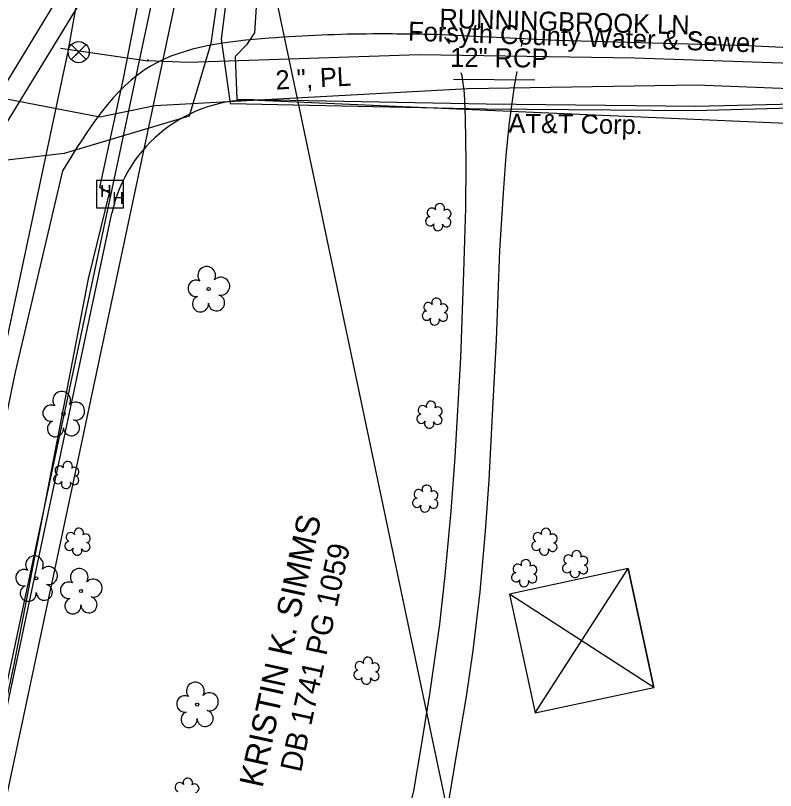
# Model space of a CAD drawing. Extents: x 1614427 to 1617186, y 896524 to 905462.
# Drawn here: x 1616627.8 to 1616787.5, y 901485.5 to 901648.4 of the extents above; entities that cross this region are included whole.
import ezdxf

# ---------------------------------------------------------------- set-up
doc = ezdxf.new("R2010")
doc.units = 0
for name, color, linetype in [('Exist Property Deed Book Text', 7, 'Continuous'), ('Exist Property Owner Text', 7, 'Continuous'), ('Exist Right of Way Line', 7, 'Continuous'), ('Exist Roads EOP', 7, 'Continuous'), ('Exist Roads EOP Text', 7, 'Continuous'), ('Exist Roads Soil', 7, 'Continuous'), ('Exist Structure Minor Pipes RCP 12 Inch', 7, 'Continuous'), ('Exist Structure Minor Pipes RCP 12 Inch Text', 7, 'Continuous'), ('Exist Utilities Gas UG Line SUE LOS B', 7, 'Continuous'), ('Exist Utilities Gas UG Line SUE LOS B Text', 7, 'Continuous'), ('Exist Utilities Power Tower CELL', 7, 'Continuous'), ('Exist Utilities Power UG Cable SUE LOS D', 7, 'Continuous'), ('Exist Utilities Telephone Hand Hole CELL', 7, 'Continuous'), ('Exist Utilities Telephone UG Cable SUE LOS B', 7, 'Continuous'), ('Exist Utilities Telephone UG FO SUE LOS B', 7, 'Continuous'), ('Exist Utilities Telephone UG FO SUE LOS B Text', 7, 'Continuous'), ('Exist Utilities Telephone UG FO SUE LOS D', 7, 'Continuous'), ('Exist Utilities TV UG FO Cable SUE LOS D', 7, 'Continuous'), ('Exist Utilities Water UG Line SUE LOS B', 7, 'Continuous'), ('Exist Utilities Water UG Line SUE LOS B Text', 7, 'Continuous'), ('Exist Utilities Water Valve CELL', 7, 'Continuous'), ('Exist Vegetation Shrub CELL', 7, 'Continuous'), ('Exist Vegetation Tree CELL', 7, 'Continuous')]:
    doc.layers.add(name, color=color, linetype=linetype)

# ---------------------------------------------------------------- blocks, each defined once
blk = doc.blocks.new('EXIST UTILITIES WATER VALVE')
at = {"layer": 'Exist Utilities Water Valve CELL'}
blk.add_lwpolyline([(0.0315, 0.0315), (-0.0315, -0.0315), (0, 0), (0.0315, -0.0315), (-0.0315, 0.0315)], dxfattribs=at)
blk.add_circle((0, 0), 0.0445, dxfattribs=at)

msp = doc.modelspace()

# ---------------------------------------------------------------- linework, layer by layer
at = {"layer": 'Exist Right of Way Line'}
for p, q in [((1615887.44, 905426.15), (1616864.55, 900788.06)), ((1616678.68, 901630.64), (1616813.58, 901624.75)), ((1616604.2, 901400.42), (1616648.03, 901606.89))]:
    msp.add_line(p, q, dxfattribs=at)
msp.add_arc((1616677.38, 901600.66), 30, 87.5, 168.0167, dxfattribs=at)
at = {"layer": 'Exist Roads EOP'}
for points in [[(1616813.66, 901640.53), (1616781.75, 901642.07), (1616741.62, 901643.17), (1616716.06, 901644.41)], [(1616637.67, 901615.79), (1616627.7, 901573.43), (1616618.84, 901530.91), (1616609.97, 901489.21), (1616601.04, 901446.38), (1616592.15, 901403.91), (1616582.89, 901361.63), (1616574.25, 901322.14)]]:
    msp.add_lwpolyline(points, dxfattribs=at)
msp.add_spline([(1616716.06, 901644.41), (1616702.91, 901644.54), (1616681.09, 901643.64), (1616656.29, 901637.83), (1616637.67, 901615.79)], degree=3, dxfattribs=at)
at = {"layer": 'Exist Roads Soil'}
for points in [[(1616719.04, 901642.47), (1616717.99, 901643.85)], [(1616734.13, 901641.92), (1616734.38, 901643.24)], [(1616702.62, 901456.42), (1616705.31, 901463.62), (1616707.2, 901468.9), (1616708.89, 901474.55), (1616711.5, 901485.4), (1616713.04, 901494.49), (1616714.89, 901505.7), (1616716.95, 901520.45), (1616718.08, 901530.69), (1616719.36, 901544.21), (1616720.18, 901555.58), (1616721.37, 901576.44), (1616722.03, 901594.45), (1616722.42, 901607.88), (1616722.48, 901617.48), (1616722.38, 901626.88), (1616722.13, 901632.07), (1616721.64, 901635.75), (1616721.48, 901636.4)], [(1616718.7, 901482.38), (1616720.63, 901493.67), (1616722.59, 901505.25), (1616723.98, 901514.9), (1616725.43, 901527.2), (1616726.54, 901539.96), (1616727.35, 901550.69), (1616728.06, 901564.42), (1616728.87, 901580.19), (1616729.6, 901598.99), (1616730.36, 901611.12), (1616730.93, 901619), (1616731.62, 901625.95), (1616732.76, 901634.02), (1616733.19, 901636.68)]]:
    msp.add_lwpolyline(points, dxfattribs=at)
at = {"layer": 'Exist Structure Minor Pipes RCP 12 Inch'}
msp.add_line((1616719.84, 901635.02), (1616736.93, 901634.88), dxfattribs=at)
msp.add_line((1616719.84, 901635.02), (1616736.93, 901634.88), dxfattribs=at)
at = {"layer": 'Exist Utilities Gas UG Line SUE LOS B'}
msp.add_lwpolyline([(1616917.65, 901571.58), (1616880.41, 901608.23), (1616849.92, 901623.71), (1616822.5, 901631.75), (1616770.94, 901633.74), (1616722.82, 901632.98), (1616657.05, 901629.46), (1616645.52, 901627.05), (1616601.03, 901635.6)], dxfattribs=at)
at = {"layer": 'Exist Utilities Power Tower CELL'}
msp.add_lwpolyline([(1616736.99, 901501.76), (1616761.97, 901507.15), (1616756.58, 901532.12), (1616731.61, 901526.74), (1616736.99, 901501.76), (1616756.58, 901532.12), (1616761.97, 901507.15), (1616731.61, 901526.74)], dxfattribs=at)
at = {"layer": 'Exist Utilities Power UG Cable SUE LOS D'}
msp.add_lwpolyline([(1616472.94, 900803.7), (1616497.54, 900917.27), (1616543.86, 901131.07), (1616567.27, 901236.77), (1616608.79, 901427.38), (1616667.35, 901702.61)], dxfattribs=at)
at = {"layer": 'Exist Utilities Telephone Hand Hole CELL'}
for p, q in [((1616644.77, 901613.73), (1616644.77, 901608.01)), ((1616650.49, 901613.73), (1616644.77, 901613.73)), ((1616650.49, 901608.01), (1616650.49, 901613.73)), ((1616647.63, 901610.87), (1616647.63, 901610.87)), ((1616644.77, 901608.01), (1616650.49, 901608.01))]:
    msp.add_line(p, q, dxfattribs=at)
at = {"layer": 'Exist Utilities Telephone UG Cable SUE LOS B'}
for points in [[(1616676.95, 901705.21), (1616672.98, 901671.34), (1616668.82, 901642.52), (1616664.25, 901627.28), (1616637.98, 901619.42), (1616598.88, 901614.85), (1616589.68, 901612.48), (1616586.51, 901613.01)], [(1616676.93, 901705.05), (1616674.39, 901670.36), (1616671.01, 901643.46), (1616672.88, 901629.91), (1616726.5, 901628.82), (1616770.4, 901628.43), (1616813.96, 901629.65), (1616839.11, 901621.37), (1616847.48, 901620.05), (1616852.88, 901608.5)]]:
    msp.add_lwpolyline(points, dxfattribs=at)
at = {"layer": 'Exist Utilities Telephone UG FO SUE LOS B'}
for points in [[(1616583, 901316.53), (1616602.93, 901389.19), (1616611.41, 901436.2), (1616627.53, 901512.28), (1616643.11, 901593.04), (1616647.49, 901611.03), (1616645.52, 901612.27), (1616650.47, 901635.14), (1616653.42, 901650.24), (1616659.31, 901688.22), (1616659.33, 901688.62), (1616660.8, 901715.96), (1616675.12, 901794.59), (1616685.37, 901862.2), (1616699.64, 901980.75), (1616706.3, 902030.47), (1616708.52, 902097.65)], [(1616675.41, 901706.02), (1616680.63, 901705.21), (1616680.71, 901687.64), (1616677.98, 901644.75), (1616676.29, 901642.23), (1616673.94, 901639.81), (1616674.3, 901630.83), (1616726.7, 901629.83), (1616770.68, 901629.35), (1616815.28, 901630.43), (1616833.97, 901626.15), (1616849.22, 901610.14)]]:
    msp.add_lwpolyline(points, dxfattribs=at)
at = {"layer": 'Exist Utilities Telephone UG FO SUE LOS D'}
msp.add_lwpolyline([(1616540.12, 901401.87), (1616570.93, 901543.95), (1616667.35, 901702.61)], dxfattribs=at)
at = {"layer": 'Exist Utilities TV UG FO Cable SUE LOS D'}
for points in [[(1616152.19, 899610.51), (1616181.4, 899742.23), (1616224.51, 899936.62), (1616270.68, 900144.79), (1616313.06, 900339.79), (1616354.51, 900530.51), (1616387.28, 900682.32), (1616420.05, 900834.14), (1616462.24, 901026.32), (1616489.27, 901166.41), (1616544.61, 901400.99), (1616575.34, 901543.24), (1616671.95, 901701.27)], [(1616548.57, 901130.04), (1616571.98, 901235.63), (1616613.55, 901426.26), (1616671.95, 901701.27)]]:
    msp.add_lwpolyline(points, dxfattribs=at)
at = {"layer": 'Exist Utilities Water UG Line SUE LOS B'}
msp.add_line((1616655.56, 901638.84), (1616637.23, 901641.45), dxfattribs=at)
for points in [[(1616569.55, 901320.83), (1616578, 901357.2), (1616604.16, 901478.07), (1616624.61, 901573.86), (1616638.86, 901640.83), (1616644.54, 901672.71), (1616659.76, 901744.73), (1616682.85, 901889.35)], [(1616655.63, 901639.2), (1616655.48, 901638.95), (1616664.15, 901638.64), (1616712.65, 901640.23), (1616757.87, 901639.52), (1616821.96, 901637.35), (1616876.05, 901621.78), (1616918.56, 901575.59)]]:
    msp.add_lwpolyline(points, dxfattribs=at)
at = {"layer": 'Exist Vegetation Shrub CELL'}
for p, q in [((1616716.72, 901605.83), (1616716.72, 901605.83)), ((1616716.02, 901585.98), (1616716.02, 901585.98)), ((1616714.87, 901564.31), (1616714.87, 901564.31)), ((1616638.51, 901551.62), (1616638.51, 901551.62)), ((1616713.98, 901546.66), (1616713.98, 901546.66)), ((1616640.86, 901537.61), (1616640.86, 901537.61)), ((1616739.02, 901537.59), (1616739.02, 901537.59)), ((1616745.48, 901532.89), (1616745.48, 901532.89)), ((1616734.79, 901530.98), (1616734.79, 901530.98)), ((1616701.62, 901510.47), (1616701.62, 901510.47))]:
    msp.add_line(p, q, dxfattribs=at)
for centre, radius, start, end in [((1616716.95, 901607.87), 0.99, 334.8391, 200.4717), ((1616715.24, 901606.96), 0.968, 35.8908, 245.4216), ((1616718.39, 901606.7), 0.929, 284.4567, 126.0861), ((1616714.92, 901605.13), 0.955, 95.1099, 327.9534), ((1616718.36, 901604.9), 0.937, 204.9913, 73.4601), ((1616716.59, 901604.15), 0.984, 151.2797, 21.387), ((1616716.25, 901588.02), 0.99, 334.8391, 200.4717), ((1616714.54, 901587.11), 0.968, 35.8908, 245.4216), ((1616717.69, 901586.85), 0.929, 284.4567, 126.0861), ((1616714.22, 901585.28), 0.955, 95.1099, 327.9534), ((1616717.66, 901585.06), 0.937, 204.9913, 73.4601), ((1616715.89, 901584.3), 0.984, 151.2797, 21.387), ((1616713.38, 901565.44), 0.968, 35.8908, 245.4216), ((1616715.1, 901566.35), 0.99, 334.8391, 200.4717), ((1616716.54, 901565.18), 0.929, 284.4567, 126.0861), ((1616713.07, 901563.61), 0.955, 95.1099, 327.9534), ((1616714.74, 901562.63), 0.984, 151.2797, 21.387), ((1616716.5, 901563.38), 0.937, 204.9913, 73.4601), ((1616638.74, 901553.66), 0.99, 334.8391, 200.4717), ((1616637.03, 901552.74), 0.968, 35.8908, 245.4216), ((1616640.18, 901552.49), 0.929, 284.4567, 126.0861), ((1616636.71, 901550.91), 0.955, 95.1099, 327.9534), ((1616640.14, 901550.69), 0.937, 204.9913, 73.4601), ((1616638.38, 901549.93), 0.984, 151.2797, 21.387), ((1616712.5, 901547.79), 0.968, 35.8908, 245.4216), ((1616714.21, 901548.7), 0.99, 334.8391, 200.4717), ((1616715.65, 901547.53), 0.929, 284.4567, 126.0861), ((1616712.18, 901545.95), 0.955, 95.1099, 327.9534), ((1616715.62, 901545.73), 0.937, 204.9913, 73.4601), ((1616713.85, 901544.98), 0.984, 151.2797, 21.387), ((1616641.09, 901539.65), 0.99, 334.8391, 200.4717), ((1616739.25, 901539.63), 0.99, 334.8391, 200.4717), ((1616639.38, 901538.73), 0.968, 35.8908, 245.4216), ((1616642.54, 901538.47), 0.929, 284.4567, 126.0861), ((1616737.54, 901538.71), 0.968, 35.8908, 245.4216), ((1616740.69, 901538.45), 0.929, 284.4567, 126.0861), ((1616639.06, 901536.9), 0.955, 95.1099, 327.9534), ((1616642.5, 901536.68), 0.937, 204.9913, 73.4601), ((1616737.22, 901536.88), 0.955, 95.1099, 327.9534), ((1616740.66, 901536.66), 0.937, 204.9913, 73.4601), ((1616640.74, 901535.92), 0.984, 151.2797, 21.387), ((1616738.89, 901535.9), 0.984, 151.2797, 21.387), ((1616745.71, 901534.93), 0.99, 334.8391, 200.4717), ((1616735.02, 901533.02), 0.99, 334.8391, 200.4717), ((1616744, 901534.02), 0.968, 35.8908, 245.4216), ((1616747.15, 901533.76), 0.929, 284.4567, 126.0861), ((1616733.31, 901532.1), 0.968, 35.8908, 245.4216), ((1616736.46, 901531.85), 0.929, 284.4567, 126.0861), ((1616743.68, 901532.18), 0.955, 95.1099, 327.9534), ((1616747.12, 901531.96), 0.937, 204.9913, 73.4601), ((1616732.99, 901530.27), 0.955, 95.1099, 327.9534), ((1616736.43, 901530.05), 0.937, 204.9913, 73.4601), ((1616745.35, 901531.21), 0.984, 151.2797, 21.387), ((1616734.66, 901529.29), 0.984, 151.2797, 21.387), ((1616700.14, 901511.6), 0.968, 35.8908, 245.4216), ((1616701.85, 901512.51), 0.99, 334.8391, 200.4717), ((1616699.82, 901509.76), 0.955, 95.1099, 327.9534), ((1616703.29, 901511.34), 0.929, 284.4567, 126.0861), ((1616701.49, 901508.78), 0.984, 151.2797, 21.387), ((1616703.26, 901509.54), 0.937, 204.9913, 73.4601), ((1616663.97, 901487.08), 0.99, 334.8391, 200.4717), ((1616662.26, 901486.16), 0.968, 35.8908, 245.4216), ((1616665.42, 901485.91), 0.929, 284.4567, 126.0861)]:
    msp.add_arc(centre, radius, start, end, dxfattribs=at)
at = {"layer": 'Exist Vegetation Tree CELL'}
for p, q in [((1616668.35, 901590.9), (1616668.35, 901590.9)), ((1616637.85, 901564.64), (1616637.85, 901564.64)), ((1616632.14, 901530.05), (1616632.14, 901530.05)), ((1616641.53, 901527.41), (1616641.53, 901527.41)), ((1616665.95, 901503.51), (1616665.95, 901503.51))]:
    msp.add_line(p, q, dxfattribs=at)
for centre in [(1616668.35, 901590.9), (1616637.85, 901564.64), (1616632.14, 901530.05), (1616641.53, 901527.41), (1616665.95, 901503.51)]:
    msp.add_circle(centre, 0.326, dxfattribs=at)
for centre, radius, start, end in [((1616667.96, 901593.77), 1.86, 330.1651, 219.7134), ((1616665.74, 901591.05), 1.73, 62.6636, 279.3457), ((1616670.9, 901591.49), 1.9, 257.1011, 134.1999), ((1616666.64, 901587.78), 1.69, 111.5671, 6.231), ((1616670.02, 901588), 1.7, 181.2822, 74.56), ((1616637.47, 901567.52), 1.86, 330.1651, 219.7134), ((1616635.25, 901564.8), 1.73, 62.6636, 279.3457), ((1616640.4, 901565.23), 1.9, 257.1011, 134.1999), ((1616636.15, 901561.52), 1.69, 111.5671, 6.231), ((1616639.53, 901561.75), 1.7, 181.2822, 74.56), ((1616631.75, 901532.92), 1.86, 330.1651, 219.7134), ((1616629.53, 901530.2), 1.73, 62.6636, 279.3457), ((1616634.69, 901530.64), 1.9, 257.1011, 134.1999), ((1616641.15, 901530.28), 1.86, 330.1651, 219.7134), ((1616633.81, 901527.15), 1.7, 181.2822, 74.56), ((1616638.93, 901527.56), 1.73, 62.6636, 279.3457), ((1616644.08, 901528), 1.9, 257.1011, 134.1999), ((1616630.43, 901526.93), 1.69, 111.5671, 6.231), ((1616639.83, 901524.29), 1.69, 111.5671, 6.231), ((1616643.21, 901524.51), 1.7, 181.2822, 74.56), ((1616665.57, 901506.38), 1.86, 330.1651, 219.7134), ((1616668.5, 901504.1), 1.9, 257.1011, 134.1999), ((1616663.35, 901503.66), 1.73, 62.6636, 279.3457), ((1616664.25, 901500.39), 1.69, 111.5671, 6.231), ((1616667.62, 901500.61), 1.7, 181.2822, 74.56)]:
    msp.add_arc(centre, radius, start, end, dxfattribs=at)

# ---------------------------------------------------------------- block references
at = {"layer": 'Exist Utilities Water Valve CELL', "xscale": 50, "yscale": 50}
msp.add_blockref('EXIST UTILITIES WATER VALVE', (1616641.05, 901640.72), dxfattribs=at)

# ---------------------------------------------------------------- texts
at = {"layer": 'Exist Property Deed Book Text'}
msp.add_text('DB 1741 PG 1059', height=4.5, rotation=77.7167, dxfattribs=at).set_placement((1616687.75, 901489.12))
at = {"layer": 'Exist Property Owner Text'}
msp.add_text('KRISTIN K. SIMMS', height=5, rotation=77.7167, dxfattribs=at).set_placement((1616679.66, 901485.86))
at = {"layer": 'Exist Roads EOP Text'}
msp.add_text('RUNNINGBROOK LN.', height=4, rotation=358.4315, dxfattribs=at).set_placement((1616716.83, 901645.85))
at = {"layer": 'Exist Structure Minor Pipes RCP 12 Inch Text'}
msp.add_text('12" RCP', height=4, rotation=359.5305, dxfattribs=at).set_placement((1616719.14, 901637.63))
at = {"layer": 'Exist Utilities Gas UG Line SUE LOS B Text'}
msp.add_text('2 ", PL', height=4, rotation=3.0634, dxfattribs=at).set_placement((1616682.54, 901632.83))
at = {"layer": 'Exist Utilities Telephone Hand Hole CELL'}
for p in [(1616645.54, 901610.28), (1616648.12, 901608.81)]:
    msp.add_text('H', height=2.5, dxfattribs=at).set_placement(p)
at = {"layer": 'Exist Utilities Telephone UG FO SUE LOS B Text'}
msp.add_text('AT&T Corp.', height=4, rotation=359.376, dxfattribs=at).set_placement((1616731.37, 901623.78))
at = {"layer": 'Exist Utilities Water UG Line SUE LOS B Text'}
msp.add_text('Forsyth County Water & Sewer', height=4, rotation=358.0572, dxfattribs=at).set_placement((1616710.24, 901643.14))

doc.saveas('drawing.dxf')
